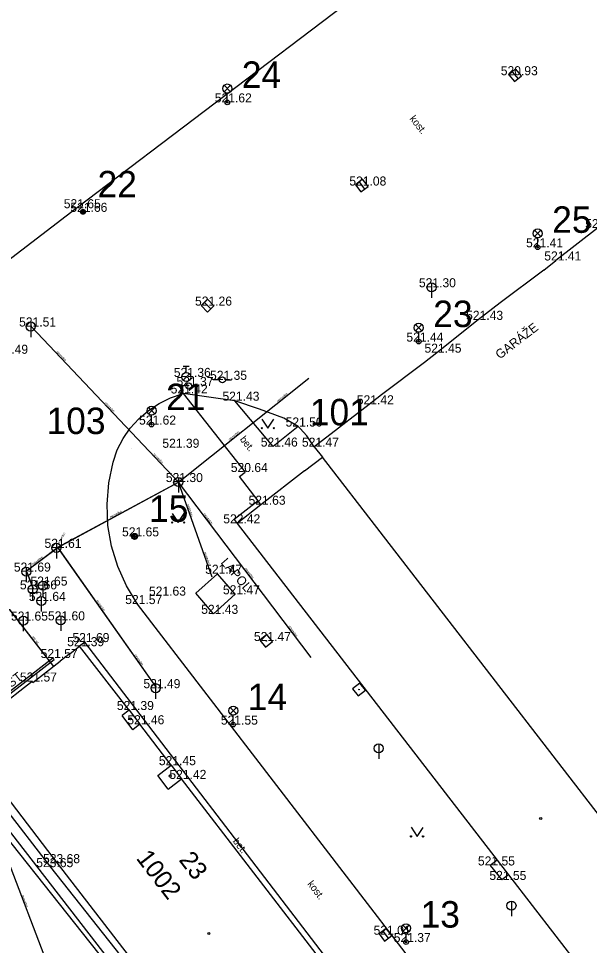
# Model space of a CAD drawing. Extents: x -668867 to -667827, y -1131943 to -1131019.
# Drawn here: x -668626.6 to -668579.3, y -1131239 to -1131162.2 of the extents above; entities that cross this region are included whole.
import ezdxf

# ---------------------------------------------------------------- set-up
doc = ezdxf.new("R2010")
doc.units = 0
for name, color, linetype in [('G_Bod_tecka', 7, 'Continuous'), ('G_Bod_vyska', 7, 'Continuous'), ('G_Budovy-znacky', 7, 'Continuous'), ('G_Budovy_Objekty', 7, 'Continuous'), ('G_Budovy_vstupy', 7, 'Continuous'), ('G_Cesty_Schody', 7, 'Continuous'), ('G_Cisla_orientacni', 7, 'Continuous'), ('G_Cisla_popisna', 7, 'Continuous'), ('G_Objekty_technicke', 7, 'Continuous'), ('G_Plochy_zpevnene', 7, 'Continuous'), ('G_Popisy_povrchu', 7, 'Continuous'), ('G_Poznamky_odkaz', 7, 'Continuous'), ('G_Site-kanalizace', 7, 'Continuous'), ('G_Site-Sachty_N', 7, 'Continuous'), ('G_Site-Sloupy', 7, 'Continuous'), ('G_Site-vodovod', 7, 'Continuous'), ('G_Z_KANAL_podz_priblizne', 7, 'Continuous'), ('G_Z_PLYNY_podz_geodeticky', 7, 'Continuous'), ('G_Z_SPOJE_podz_geodeticky', 7, 'Continuous'), ('G_Z_SPOJE_podz_kotovane', 7, 'Continuous'), ('G_Z_SPOJE_podz_priblizne', 7, 'Continuous'), ('G_Z_VODA_podz_kotovane', 7, 'Continuous'), ('G_Zelen-Znacky', 7, 'Continuous'), ('Vrstva 1', 7, 'Continuous'), ('Vrstva 17', 7, 'Continuous'), ('Vrstva 26', 7, 'Continuous'), ('Vrstva 3', 7, 'Continuous'), ('Vrstva 4', 7, 'Continuous')]:
    doc.layers.add(name, color=color, linetype=linetype)

msp = doc.modelspace()

# ---------------------------------------------------------------- linework, layer by layer
at = {"layer": 'G_Bod_tecka'}
for p, q in [((-668585.43, -1131166.91), (-668585.43, -1131166.91)), ((-668609.29, -1131169.16), (-668609.29, -1131169.16)), ((-668598.14, -1131176.05), (-668598.14, -1131176.05)), ((-668621.81, -1131177.93), (-668621.81, -1131177.93)), ((-668621.25, -1131178.23), (-668621.25, -1131178.23)), ((-668583.56, -1131181.17), (-668583.56, -1131181.17)), ((-668582.05, -1131182.26), (-668582.05, -1131182.26)), ((-668592.36, -1131184.48), (-668592.36, -1131184.48)), ((-668610.93, -1131186), (-668610.93, -1131186)), ((-668588.48, -1131187.18), (-668588.48, -1131187.18)), ((-668625.59, -1131187.73), (-668625.59, -1131187.73)), ((-668593.42, -1131188.98), (-668593.42, -1131188.98)), ((-668591.92, -1131189.9), (-668591.92, -1131189.9)), ((-668612.69, -1131191.91), (-668612.69, -1131191.91)), ((-668609.7, -1131192.15), (-668609.7, -1131192.15)), ((-668612.96, -1131193.28), (-668612.96, -1131193.28)), ((-668612.48, -1131192.66), (-668612.48, -1131192.66)), ((-668608.67, -1131193.88), (-668608.67, -1131193.88)), ((-668597.53, -1131194.18), (-668597.53, -1131194.18)), ((-668615.57, -1131195.86), (-668615.57, -1131195.86)), ((-668603.41, -1131196.02), (-668603.41, -1131196.02)), ((-668613.65, -1131197.78), (-668613.65, -1131197.78)), ((-668605.48, -1131197.68), (-668605.48, -1131197.68)), ((-668602.08, -1131197.69), (-668602.08, -1131197.69)), ((-668607.8, -1131199.79), (-668607.8, -1131199.79)), ((-668613.34, -1131200.62), (-668613.34, -1131200.62)), ((-668606.5, -1131202.5), (-668606.5, -1131202.5)), ((-668608.46, -1131204.04), (-668608.46, -1131204.04)), ((-668616.98, -1131205.12), (-668616.98, -1131205.12)), ((-668623.46, -1131206.07), (-668623.46, -1131206.07)), ((-668625.96, -1131208.04), (-668625.96, -1131208.04)), ((-668610.1, -1131208.22), (-668610.1, -1131208.22)), ((-668624.57, -1131209.2), (-668624.57, -1131209.2)), ((-668625.43, -1131209.51), (-668625.43, -1131209.51)), ((-668614.75, -1131210.03), (-668614.75, -1131210.03)), ((-668608.63, -1131209.92), (-668608.63, -1131209.92)), ((-668624.71, -1131210.47), (-668624.71, -1131210.47)), ((-668616.73, -1131210.73), (-668616.73, -1131210.73)), ((-668610.43, -1131211.54), (-668610.43, -1131211.54)), ((-668626.2, -1131212.1), (-668626.2, -1131212.1)), ((-668623.1, -1131212.08), (-668623.1, -1131212.08)), ((-668621.09, -1131213.88), (-668621.09, -1131213.88)), ((-668606.06, -1131213.79), (-668606.06, -1131213.79)), ((-668621.54, -1131214.22), (-668621.54, -1131214.22)), ((-668623.74, -1131215.2), (-668623.74, -1131215.2)), ((-668625.46, -1131217.15), (-668625.46, -1131217.15)), ((-668615.23, -1131217.7), (-668615.23, -1131217.7)), ((-668617.42, -1131219.51), (-668617.42, -1131219.51)), ((-668616.54, -1131220.69), (-668616.54, -1131220.69)), ((-668608.8, -1131220.72), (-668608.8, -1131220.72)), ((-668613.94, -1131224.08), (-668613.94, -1131224.08)), ((-668613.08, -1131225.22), (-668613.08, -1131225.22)), ((-668623.39, -1131232.2), (-668623.39, -1131232.2)), ((-668587.49, -1131232.39), (-668587.49, -1131232.39)), ((-668623.95, -1131232.53), (-668623.95, -1131232.53)), ((-668586.54, -1131233.59), (-668586.54, -1131233.59)), ((-668596.18, -1131238.13), (-668596.18, -1131238.13)), ((-668594.47, -1131238.74), (-668594.47, -1131238.74))]:
    msp.add_line(p, q, dxfattribs=at)
at = {"layer": 'G_Budovy-znacky'}
for centre in [(-668617.31, -1131220.24), (-668614.02, -1131224.98), (-668583.309, -1131228.5), (-668610.82, -1131238.02)]:
    msp.add_circle(centre, 0.0875, dxfattribs=at)
at = {"layer": 'G_Budovy_Objekty'}
for p, q in [((-668621.81, -1131177.93), (-668597.87, -1131159.76)), ((-668633.71, -1131186.99), (-668621.81, -1131177.93)), ((-668583.06, -1131183.05), (-668582.05, -1131182.26)), ((-668586.67, -1131185.76), (-668588.48, -1131187.18)), ((-668591.92, -1131189.9), (-668592.94, -1131190.7)), ((-668596.5, -1131193.39), (-668597.53, -1131194.18)), ((-668601.05, -1131196.9), (-668602.08, -1131197.69)), ((-668602.08, -1131197.69), (-668601.41, -1131198.55)), ((-668602.88, -1131199.68), (-668601.41, -1131198.55)), ((-668557.97, -1131254.78), (-668601.41, -1131198.55)), ((-668606.5, -1131202.5), (-668608.46, -1131204.04)), ((-668608.46, -1131204.04), (-668586.92, -1131231.95)), ((-668622.33, -1131214.83), (-668621.54, -1131214.22)), ((-668617.42, -1131219.51), (-668621.54, -1131214.22)), ((-668625.4, -1131217.23), (-668623.15, -1131215.47)), ((-668617.42, -1131219.51), (-668618.01, -1131219.97)), ((-668617.42, -1131219.51), (-668616.54, -1131220.69)), ((-668616.54, -1131220.69), (-668617.13, -1131221.15)), ((-668613.94, -1131224.08), (-668616.54, -1131220.69)), ((-668615.05, -1131224.94), (-668613.94, -1131224.08)), ((-668613.94, -1131224.08), (-668613.08, -1131225.22)), ((-668614.19, -1131226.07), (-668613.08, -1131225.22)), ((-668591.93, -1131252.69), (-668613.08, -1131225.22)), ((-668586.92, -1131231.95), (-668585.98, -1131233.16)), ((-668585.98, -1131233.16), (-668577.18, -1131244.56))]:
    msp.add_line(p, q, dxfattribs=at)
for points in [[(-668625.46, -1131217.15), (-668626.49, -1131217.94)], [(-668625.4, -1131217.23), (-668625.46, -1131217.15)], [(-668631.42, -1131221.73), (-668623.39, -1131232.2)], [(-668623.39, -1131232.2), (-668616.76, -1131240.79)]]:
    msp.add_lwpolyline(points, dxfattribs=at)
at = {"layer": 'G_Budovy_vstupy'}
for p, q in [((-668578.6, -1131179.58), (-668582.05, -1131182.26)), ((-668583.06, -1131183.05), (-668586.67, -1131185.76)), ((-668588.48, -1131187.18), (-668591.92, -1131189.9)), ((-668592.94, -1131190.7), (-668596.5, -1131193.39)), ((-668597.53, -1131194.18), (-668601.05, -1131196.9)), ((-668602.88, -1131199.68), (-668606.5, -1131202.5)), ((-668622.33, -1131214.83), (-668623.15, -1131215.47)), ((-668626.49, -1131217.94), (-668630.85, -1131221.3)), ((-668617.13, -1131221.15), (-668618.01, -1131219.97)), ((-668614.19, -1131226.07), (-668615.05, -1131224.94))]:
    msp.add_line(p, q, dxfattribs=at)
at = {"layer": 'G_Cesty_Schody'}
for p, q in [((-668606.5, -1131202.5), (-668606.74, -1131202.18)), ((-668611.9, -1131209.84), (-668610.1, -1131208.22)), ((-668608.63, -1131209.92), (-668610.1, -1131208.22)), ((-668610.43, -1131211.54), (-668611.9, -1131209.84)), ((-668610.43, -1131211.54), (-668608.63, -1131209.92)), ((-668621.09, -1131213.88), (-668621.54, -1131214.22)), ((-668591.74, -1131252.25), (-668621.09, -1131213.88))]:
    msp.add_line(p, q, dxfattribs=at)
for points in [[(-668623.74, -1131215.2), (-668631.72, -1131221.37)], [(-668631.62, -1131221.48), (-668623.65, -1131215.31)], [(-668623.65, -1131215.31), (-668623.74, -1131215.2)]]:
    msp.add_lwpolyline(points, dxfattribs=at)
at = {"layer": 'G_Objekty_technicke'}
for p, q in [((-668609.555, -1131167.745), (-668609.025, -1131168.275)), ((-668609.555, -1131168.275), (-668609.025, -1131167.745)), ((-668609.29, -1131169.16), (-668609.29, -1131168.385)), ((-668583.825, -1131179.755), (-668583.295, -1131180.284)), ((-668583.825, -1131180.285), (-668583.296, -1131179.755)), ((-668583.56, -1131181.17), (-668583.559, -1131180.395)), ((-668593.685, -1131188.095), (-668593.155, -1131187.565)), ((-668593.684, -1131187.565), (-668593.155, -1131188.095)), ((-668593.42, -1131188.98), (-668593.42, -1131188.205)), ((-668615.835, -1131194.445), (-668615.305, -1131194.975)), ((-668615.835, -1131194.975), (-668615.305, -1131194.445)), ((-668615.57, -1131195.86), (-668615.57, -1131195.085)), ((-668609.065, -1131219.305), (-668608.535, -1131219.835)), ((-668609.065, -1131219.835), (-668608.535, -1131219.305)), ((-668608.8, -1131220.72), (-668608.8, -1131219.945)), ((-668594.735, -1131237.325), (-668594.205, -1131237.855)), ((-668594.735, -1131237.855), (-668594.205, -1131237.325)), ((-668594.47, -1131238.74), (-668594.47, -1131237.965))]:
    msp.add_line(p, q, dxfattribs=at)
for centre, radius in [((-668609.29, -1131168.01), 0.375), ((-668609.29, -1131169.16), 0.19), ((-668609.29, -1131169.16), 0.05), ((-668583.56, -1131180.02), 0.375), ((-668583.56, -1131181.17), 0.19), ((-668583.56, -1131181.17), 0.05), ((-668593.42, -1131187.83), 0.375), ((-668593.42, -1131188.98), 0.19), ((-668593.42, -1131188.98), 0.05), ((-668615.57, -1131194.71), 0.375), ((-668615.57, -1131195.86), 0.19), ((-668615.57, -1131195.86), 0.05), ((-668608.8, -1131219.57), 0.375), ((-668608.8, -1131220.72), 0.19), ((-668608.8, -1131220.72), 0.05), ((-668594.47, -1131237.59), 0.375), ((-668594.47, -1131238.74), 0.19), ((-668594.47, -1131238.74), 0.05)]:
    msp.add_circle(centre, radius, dxfattribs=at)
at = {"layer": 'G_Plochy_zpevnene'}
for p, q in [((-668612.96, -1131193.28), (-668607.8, -1131199.79)), ((-668605.48, -1131197.68), (-668608.67, -1131193.88)), ((-668603.41, -1131196.02), (-668605.48, -1131197.68)), ((-668608.27, -1131200.16), (-668607.8, -1131199.79)), ((-668606.74, -1131202.18), (-668608.27, -1131200.16)), ((-668606.74, -1131202.18), (-668608.71, -1131203.73)), ((-668608.71, -1131203.73), (-668608.46, -1131204.04)), ((-668585.99, -1131250.73), (-668616.73, -1131210.73)), ((-668586.92, -1131231.95), (-668587.49, -1131232.39)), ((-668587.49, -1131232.39), (-668586.54, -1131233.59)), ((-668585.98, -1131233.16), (-668586.54, -1131233.59))]:
    msp.add_line(p, q, dxfattribs=at)
for points in [[(-668618.42, -1131197.96), (-668617.93, -1131197.02), (-668617.33, -1131196.16), (-668616.63, -1131195.37), (-668615.83, -1131194.68), (-668614.95, -1131194.1), (-668614.01, -1131193.64), (-668612.96, -1131193.28)], [(-668608.67, -1131193.88), (-668610.82, -1131193.58), (-668612.96, -1131193.28)], [(-668603.41, -1131196.02), (-668604.61, -1131195.32), (-668606.62, -1131194.58), (-668608.67, -1131193.88)], [(-668602.08, -1131197.69), (-668602.7, -1131196.8), (-668603.26, -1131196.19), (-668603.41, -1131196.02)], [(-668616.73, -1131210.73), (-668617.65, -1131209.23), (-668618.37, -1131207.62), (-668618.88, -1131205.94), (-668619.18, -1131204.21), (-668619.26, -1131202.45), (-668619.11, -1131200.69), (-668618.74, -1131198.97), (-668618.42, -1131197.96)], [(-668631.99, -1131222.15), (-668623.95, -1131232.53)], [(-668623.95, -1131232.53), (-668617.16, -1131241.11)]]:
    msp.add_lwpolyline(points, dxfattribs=at)
at = {"layer": 'G_Site-kanalizace'}
for p, q in [((-668585.674, -1131166.625), (-668585.186, -1131167.195)), ((-668598.37, -1131175.754), (-668597.91, -1131176.346)), ((-668592.36, -1131184.105), (-668592.36, -1131185.355)), ((-668610.668, -1131186.268), (-668611.192, -1131185.732)), ((-668625.59, -1131187.355), (-668625.59, -1131188.605)), ((-668613.34, -1131200.245), (-668613.34, -1131201.495)), ((-668623.46, -1131205.695), (-668623.46, -1131206.945)), ((-668625.96, -1131207.665), (-668625.96, -1131208.915)), ((-668625.43, -1131209.135), (-668625.43, -1131210.385)), ((-668624.569, -1131208.825), (-668624.57, -1131210.075)), ((-668624.71, -1131210.095), (-668624.71, -1131211.345)), ((-668626.2, -1131211.726), (-668626.2, -1131212.975)), ((-668623.1, -1131211.705), (-668623.1, -1131212.955)), ((-668615.23, -1131217.325), (-668615.23, -1131218.575)), ((-668596.74, -1131222.315), (-668596.74, -1131223.565)), ((-668585.73, -1131235.345), (-668585.73, -1131236.595)), ((-668596.408, -1131237.833), (-668595.952, -1131238.427))]:
    msp.add_line(p, q, dxfattribs=at)
for points in [[(-668585.958, -1131166.869), (-668585.47, -1131167.438), (-668584.9, -1131166.95), (-668585.389, -1131166.381)], [(-668598.665, -1131175.983), (-668598.206, -1131176.576), (-668597.613, -1131176.116), (-668598.073, -1131175.523)], [(-668610.401, -1131186.007), (-668610.925, -1131185.47), (-668611.461, -1131185.995), (-668610.936, -1131186.531)], [(-668596.705, -1131238.061), (-668596.248, -1131238.655), (-668595.653, -1131238.198), (-668596.11, -1131237.604)]]:
    msp.add_lwpolyline(points, close=True, dxfattribs=at)
for centre in [(-668592.36, -1131184.48), (-668625.59, -1131187.73), (-668613.34, -1131200.62), (-668623.46, -1131206.07), (-668625.96, -1131208.04), (-668625.43, -1131209.51), (-668624.57, -1131209.2), (-668624.71, -1131210.47), (-668626.2, -1131212.1), (-668623.1, -1131212.08), (-668615.23, -1131217.7), (-668596.74, -1131222.69), (-668585.73, -1131235.72)]:
    msp.add_circle(centre, 0.375, dxfattribs=at)
at = {"layer": 'G_Site-Sachty_N'}
for points in [[(-668606.587, -1131213.721), (-668606.119, -1131214.307), (-668605.533, -1131213.839), (-668606.001, -1131213.253)], [(-668598.897, -1131217.751), (-668598.429, -1131218.337), (-668597.843, -1131217.869), (-668598.311, -1131217.283)]]:
    msp.add_lwpolyline(points, close=True, dxfattribs=at)
for centre in [(-668606.06, -1131213.78), (-668598.37, -1131217.81)]:
    msp.add_circle(centre, 0.02, dxfattribs=at)
at = {"layer": 'G_Site-Sloupy'}
for centre, radius in [((-668621.25, -1131178.23), 0.2), ((-668621.25, -1131178.23), 0.18), ((-668621.25, -1131178.23), 0.16), ((-668621.25, -1131178.23), 0.14), ((-668621.25, -1131178.23), 0.12), ((-668621.25, -1131178.23), 0.1), ((-668621.25, -1131178.23), 0.08), ((-668621.25, -1131178.23), 0.06), ((-668621.25, -1131178.23), 0.04), ((-668621.25, -1131178.23), 0.02), ((-668616.98, -1131205.12), 0.25), ((-668616.98, -1131205.12), 0.158), ((-668616.98, -1131205.12), 0.05)]:
    msp.add_circle(centre, radius, dxfattribs=at)
at = {"layer": 'G_Site-vodovod'}
for p, q in [((-668612.94, -1131191.01), (-668612.44, -1131191.01)), ((-668612.69, -1131191.535), (-668612.69, -1131191.01)), ((-668612.955, -1131192.175), (-668612.425, -1131191.645)), ((-668609.95, -1131192.15), (-668610.45, -1131192.15)), ((-668609.45, -1131192.15), (-668608.95, -1131192.15)), ((-668612.729, -1131192.66), (-668613.229, -1131192.66)), ((-668612.231, -1131192.66), (-668611.731, -1131192.66))]:
    msp.add_line(p, q, dxfattribs=at)
for centre, radius in [((-668612.69, -1131191.91), 0.375), ((-668612.48, -1131192.66), 0.25), ((-668609.7, -1131192.15), 0.25)]:
    msp.add_circle(centre, radius, dxfattribs=at)
at = {"layer": 'G_Z_KANAL_podz_priblizne'}
for p in [(-668625.52, -1131187.75), (-668602.34, -1131215.16), (-668610.54, -1131208.5)]:
    msp.add_line(p, (-668613.34, -1131200.62), dxfattribs=at)
for points in [[(-668615.16, -1131217.64), (-668623.33, -1131206.03), (-668613.34, -1131200.62), (-668602.54, -1131192.02)], [(-668625.34, -1131209.52), (-668625.95, -1131207.98), (-668623.33, -1131206.03)], [(-668631.41, -1131221.73), (-668620.35, -1131250.68), (-668613.44, -1131257.02), (-668606.73, -1131264.71), (-668601.81, -1131270.34), (-668577.74, -1131253.25), (-668567.59, -1131267.18), (-668563.99, -1131264.92)]]:
    msp.add_lwpolyline(points, dxfattribs=at)
at = {"layer": 'G_Z_PLYNY_podz_geodeticky'}
msp.add_lwpolyline([(-668644.25, -1131226.85), (-668643.54, -1131226.29), (-668635.96, -1131220.63), (-668635.37, -1131220.22), (-668633, -1131223.29), (-668618.02, -1131242.11), (-668617.09, -1131241.41)], dxfattribs=at)
at = {"layer": 'G_Z_SPOJE_podz_geodeticky'}
msp.add_lwpolyline([(-668585.93, -1131283.38), (-668602.83, -1131261.2), (-668660.25, -1131187), (-668669.83, -1131174.54)], dxfattribs=at)
at = {"layer": 'G_Z_SPOJE_podz_kotovane'}
msp.add_lwpolyline([(-668585.93, -1131283.38), (-668602.83, -1131261.2), (-668660.25, -1131187), (-668669.83, -1131174.54)], dxfattribs=at)
at = {"layer": 'G_Z_SPOJE_podz_priblizne'}
msp.add_lwpolyline([(-668585.93, -1131283.38), (-668602.83, -1131261.2), (-668660.25, -1131187), (-668669.83, -1131174.54)], dxfattribs=at)
at = {"layer": 'G_Z_VODA_podz_kotovane'}
msp.add_lwpolyline([(-668647.09, -1131217.94), (-668644.18, -1131215.48), (-668631.56, -1131205.8), (-668623.7, -1131215.9)], dxfattribs=at)
at = {"layer": 'G_Zelen-Znacky'}
for p, q in [((-668606.43, -1131195.409), (-668605.93, -1131196.16)), ((-668605.93, -1131196.16), (-668605.43, -1131195.41)), ((-668613.86, -1131203.219), (-668613.36, -1131203.97)), ((-668613.36, -1131203.97), (-668612.86, -1131203.22)), ((-668594.06, -1131229.229), (-668593.56, -1131229.98)), ((-668593.56, -1131229.98), (-668593.06, -1131229.23))]:
    msp.add_line(p, q, dxfattribs=at)
for centre in [(-668606.43, -1131196.159), (-668605.43, -1131196.159), (-668613.86, -1131203.969), (-668612.86, -1131203.969), (-668594.059, -1131229.981), (-668593.059, -1131229.981)]:
    msp.add_circle(centre, 0.05, dxfattribs=at)
at = {"layer": 'Vrstva 1'}
for p, q in [((-668609.29, -1131169.16), (-668609.29, -1131169.16)), ((-668621.25, -1131178.23), (-668621.25, -1131178.23)), ((-668583.56, -1131181.17), (-668583.56, -1131181.17)), ((-668593.42, -1131188.98), (-668593.42, -1131188.98)), ((-668615.57, -1131195.86), (-668615.57, -1131195.86)), ((-668603.65, -1131197.12), (-668603.65, -1131197.12)), ((-668617.255, -1131197.845), (-668617.255, -1131197.845)), ((-668616.98, -1131205.12), (-668616.98, -1131205.12)), ((-668608.8, -1131220.72), (-668608.8, -1131220.72)), ((-668594.47, -1131238.74), (-668594.47, -1131238.74))]:
    msp.add_line(p, q, dxfattribs=at)
at = {"layer": 'Vrstva 17'}
for p in [(-668625.52, -1131187.75), (-668625.52, -1131187.75), (-668602.344, -1131215.165), (-668610.537, -1131208.504), (-668602.344, -1131215.165), (-668610.537, -1131208.504)]:
    msp.add_line(p, (-668613.34, -1131200.62), dxfattribs=at)
for points in [[(-668615.156, -1131217.642), (-668623.332, -1131206.028), (-668613.34, -1131200.62), (-668602.542, -1131192.018)], [(-668615.156, -1131217.642), (-668623.332, -1131206.028), (-668613.34, -1131200.62), (-668602.542, -1131192.018)], [(-668625.344, -1131209.524), (-668625.946, -1131207.983), (-668623.332, -1131206.028)], [(-668625.344, -1131209.524), (-668625.946, -1131207.983), (-668623.332, -1131206.028)], [(-668631.409, -1131221.731), (-668620.35, -1131250.68), (-668613.443, -1131257.02), (-668606.729, -1131264.705), (-668601.807, -1131270.339), (-668577.735, -1131253.246), (-668567.594, -1131267.179), (-668563.987, -1131264.924)], [(-668631.409, -1131221.731), (-668620.35, -1131250.68), (-668613.443, -1131257.02), (-668606.729, -1131264.705), (-668601.807, -1131270.339), (-668577.735, -1131253.246), (-668567.594, -1131267.179), (-668563.987, -1131264.924)]]:
    msp.add_lwpolyline(points, dxfattribs=at)
at = {"layer": 'Vrstva 26'}
msp.add_lwpolyline([(-668647.093, -1131217.943), (-668644.182, -1131215.483), (-668631.562, -1131205.803), (-668623.7, -1131215.903)], dxfattribs=at)

# ---------------------------------------------------------------- texts
at = {"layer": 'G_Bod_vyska'}
for s, p in [('520.93', (-668586.618, -1131166.91)), ('521.62', (-668610.326, -1131169.16)), ('521.08', (-668599.174, -1131176.05)), ('521.65', (-668622.846, -1131177.93)), ('521.66', (-668622.3, -1131178.23)), ('521.43', (-668579.622, -1131179.58)), ('521.41', (-668584.521, -1131181.17)), ('521.41', (-668583.011, -1131182.26)), ('521.30', (-668593.404, -1131184.48)), ('521.26', (-668611.966, -1131186)), ('521.43', (-668589.492, -1131187.18)), ('521.51', (-668626.551, -1131187.73)), ('521.44', (-668594.442, -1131188.98)), ('521.49', (-668628.874, -1131189.99)), ('521.45', (-668592.942, -1131189.9)), ('521.36', (-668613.726, -1131191.91)), ('521.35', (-668610.722, -1131192.15)), ('521.42', (-668613.982, -1131193.28)), ('521.37', (-668613.502, -1131192.66)), ('521.43', (-668609.692, -1131193.88)), ('521.42', (-668598.552, -1131194.18)), ('521.62', (-668616.606, -1131195.86)), ('521.50', (-668604.454, -1131196.02)), ('521.39', (-668614.674, -1131197.78)), ('521.46', (-668606.516, -1131197.68)), ('521.47', (-668603.102, -1131197.69)), ('520.64', (-668608.999, -1131199.79)), ('521.30', (-668614.384, -1131200.62)), ('521.63', (-668607.526, -1131202.5)), ('522.42', (-668609.624, -1131204.04)), ('521.65', (-668618.016, -1131205.12)), ('521.61', (-668624.444, -1131206.07)), ('521.69', (-668626.988, -1131208.04)), ('521.47', (-668611.122, -1131208.22)), ('521.65', (-668625.606, -1131209.2)), ('521.66', (-668626.48, -1131209.51)), ('521.63', (-668615.786, -1131210.03)), ('521.47', (-668609.652, -1131209.92)), ('521.64', (-668625.746, -1131210.47)), ('521.57', (-668617.752, -1131210.73)), ('521.43', (-668611.452, -1131211.54)), ('521.65', (-668627.226, -1131212.1)), ('521.60', (-668624.158, -1131212.08)), ('521.69', (-668622.128, -1131213.88)), ('521.47', (-668607.082, -1131213.79)), ('521.39', (-668622.564, -1131214.22)), ('521.57', (-668624.762, -1131215.2)), ('521.57', (-668626.482, -1131217.15)), ('521.49', (-668616.244, -1131217.7)), ('521.39', (-668618.444, -1131219.51)), ('521.46', (-668617.576, -1131220.69)), ('521.55', (-668609.822, -1131220.72)), ('521.45', (-668614.962, -1131224.08)), ('521.42', (-668614.092, -1131225.22)), ('523.68', (-668624.568, -1131232.2)), ('521.55', (-668588.512, -1131232.39)), ('523.65', (-668625.128, -1131232.53)), ('521.55', (-668587.562, -1131233.59)), ('521.01', (-668597.162, -1131238.13)), ('521.37', (-668595.492, -1131238.74))]:
    msp.add_text(s, height=0.75, dxfattribs=at).set_placement(p)
at = {"layer": 'G_Cisla_orientacni'}
msp.add_text('23', height=1.5, rotation=307.61008, dxfattribs=at).set_placement((-668613.362, -1131231.943))
at = {"layer": 'G_Cisla_popisna'}
msp.add_text('1002', height=1.5, rotation=307.61008, dxfattribs=at).set_placement((-668616.903, -1131231.801))
at = {"layer": 'G_Popisy_povrchu'}
for s, rotation, p in [('kost.', 307.88825, (-668594.208, -1131170.519)), ('bet.', 308.41638, (-668608.286, -1131197.096)), ('bet.', 307.41312, (-668608.871, -1131230.395)), ('kost.', 307.55472, (-668602.682, -1131233.934))]:
    msp.add_text(s, height=0.6, rotation=rotation, dxfattribs=at).set_placement(p)
at = {"layer": 'G_Poznamky_odkaz'}
for s, rotation, p in [('GARÁŽE', 37.61936, (-668586.703, -1131190.472)), ('LAPOL', 310.86944, (-668609.877, -1131207.313)), ('ROŠT', 37.7161, (-668628.407, -1131218.607))]:
    msp.add_text(s, height=0.75, rotation=rotation, dxfattribs=at).set_placement(p)
at = {"layer": 'Vrstva 3'}
for rotation, p in [(313.41604, (-668623.471, -1131189.838)), (38.5043, (-668605.107, -1131193.994)), (313.42611, (-668619.451, -1131194.085)), (38.53866, (-668609.11, -1131197.183)), (313.41604, (-668615.432, -1131198.332)), (30.41437, (-668613.776, -1131200.775)), (289.57803, (-668612.619, -1131202.491)), (28.42576, (-668618.959, -1131203.601)), (307.07203, (-668611.261, -1131203.282)), (59.81206, (-668623.252, -1131205.783)), (36.79377, (-668625.403, -1131207.511)), (289.56025, (-668611.218, -1131206.433)), (307.0954, (-668607.852, -1131207.79)), (305.1444, (-668620.149, -1131210.458)), (307.07774, (-668604.224, -1131212.59)), (305.12754, (-668616.976, -1131214.965)), (290.89354, (-668626.331, -1131234.876))]:
    msp.add_text('neuveden', height=0.1755, rotation=rotation, dxfattribs=at).set_placement(p)
at = {"layer": 'Vrstva 4'}
for s, p in [('24', (-668608.087, -1131167.958)), ('22', (-668620.047, -1131177.029)), ('25', (-668582.357, -1131179.968)), ('23', (-668592.217, -1131187.778)), ('21', (-668614.367, -1131194.658)), ('101', (-668602.447, -1131195.919)), ('103', (-668624.277, -1131196.644)), ('15', (-668615.777, -1131203.919)), ('14', (-668607.597, -1131219.518)), ('13', (-668593.267, -1131237.538))]:
    msp.add_text(s, height=2.1939, dxfattribs=at).set_placement(p)
msp.add_text('lPE 90', height=0.1755, rotation=307.8006, dxfattribs=at).set_placement((-668625.503, -1131213.486))

doc.saveas('drawing.dxf')
